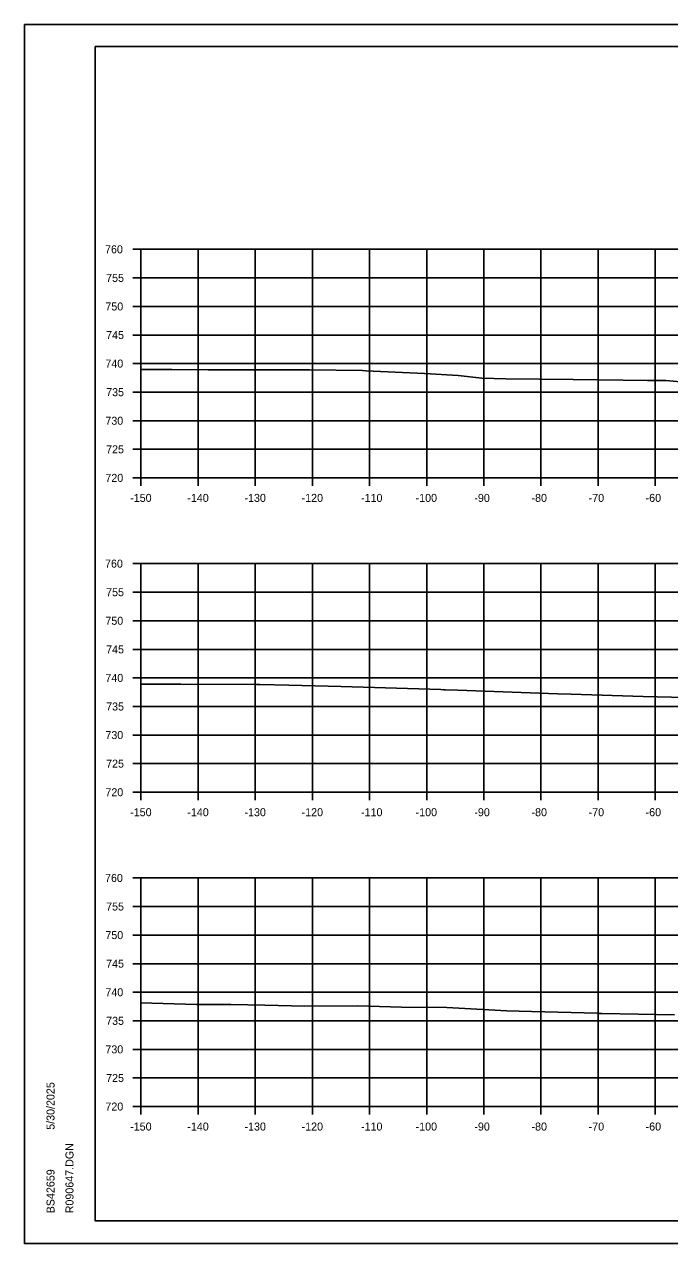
# Model space of a CAD drawing. Extents: x 1202951 to 1376887, y 378065 to 728038.
# Drawn here: x 1369946.3 to 1370059.2, y 380898.2 to 381111.6 of the extents above; entities that cross this region are included whole.
import ezdxf

# ---------------------------------------------------------------- set-up
doc = ezdxf.new("R2010")
doc.units = 0
for name, color, linetype in [('R_Axis', 7, 'Continuous'), ('R_Axis Annot', 7, 'Continuous'), ('R_Exist Surface', 7, 'Continuous'), ('R_Grid', 7, 'Continuous'), ('R_No Plot', 7, 'Continuous')]:
    doc.layers.add(name, color=color, linetype=linetype)

msp = doc.modelspace()

# ---------------------------------------------------------------- linework, layer by layer
at = {"layer": 'R_Axis'}
for p, q in [((1369965.3, 381072.2), (1369966.7, 381072.2)), ((1369966.7, 381032.2), (1369966.7, 381072.2)), ((1369965.3, 381067.2), (1369966.7, 381067.2)), ((1369965.3, 381062.2), (1369966.7, 381062.2)), ((1369965.3, 381057.2), (1369966.7, 381057.2)), ((1369965.3, 381052.2), (1369966.7, 381052.2)), ((1369965.3, 381047.2), (1369966.7, 381047.2)), ((1369965.3, 381042.2), (1369966.7, 381042.2)), ((1369965.3, 381037.2), (1369966.7, 381037.2)), ((1369965.3, 381032.2), (1369966.7, 381032.2)), ((1369966.7, 381032.2), (1370266.7, 381032.2)), ((1369966.7, 381030.8), (1369966.7, 381032.2)), ((1369976.7, 381030.8), (1369976.7, 381032.2)), ((1369986.7, 381030.8), (1369986.7, 381032.2)), ((1369996.7, 381030.8), (1369996.7, 381032.2)), ((1370006.7, 381030.8), (1370006.7, 381032.2)), ((1370016.7, 381030.8), (1370016.7, 381032.2)), ((1370026.7, 381030.8), (1370026.7, 381032.2)), ((1370036.7, 381030.8), (1370036.7, 381032.2)), ((1370046.7, 381030.8), (1370046.7, 381032.2)), ((1370056.7, 381030.8), (1370056.7, 381032.2)), ((1369965.3, 381017.2), (1369966.7, 381017.2)), ((1369966.7, 380977.2), (1369966.7, 381017.2)), ((1369965.3, 381012.2), (1369966.7, 381012.2)), ((1369965.3, 381007.2), (1369966.7, 381007.2)), ((1369965.3, 381002.2), (1369966.7, 381002.2)), ((1369965.3, 380997.2), (1369966.7, 380997.2)), ((1369965.3, 380992.2), (1369966.7, 380992.2)), ((1369965.3, 380987.2), (1369966.7, 380987.2)), ((1369965.3, 380982.2), (1369966.7, 380982.2)), ((1369965.3, 380977.2), (1369966.7, 380977.2)), ((1369966.7, 380977.2), (1370266.7, 380977.2)), ((1369966.7, 380975.8), (1369966.7, 380977.2)), ((1369976.7, 380975.8), (1369976.7, 380977.2)), ((1369986.7, 380975.8), (1369986.7, 380977.2)), ((1369996.7, 380975.8), (1369996.7, 380977.2)), ((1370006.7, 380975.8), (1370006.7, 380977.2)), ((1370016.7, 380975.8), (1370016.7, 380977.2)), ((1370026.7, 380975.8), (1370026.7, 380977.2)), ((1370036.7, 380975.8), (1370036.7, 380977.2)), ((1370046.7, 380975.8), (1370046.7, 380977.2)), ((1370056.7, 380975.8), (1370056.7, 380977.2)), ((1369965.3, 380962.2), (1369966.7, 380962.2)), ((1369966.7, 380922.2), (1369966.7, 380962.2)), ((1369965.3, 380957.2), (1369966.7, 380957.2)), ((1369965.3, 380952.2), (1369966.7, 380952.2)), ((1369965.3, 380947.2), (1369966.7, 380947.2)), ((1369965.3, 380942.2), (1369966.7, 380942.2)), ((1369965.3, 380937.2), (1369966.7, 380937.2)), ((1369965.3, 380932.2), (1369966.7, 380932.2)), ((1369965.3, 380927.2), (1369966.7, 380927.2)), ((1369965.3, 380922.2), (1369966.7, 380922.2)), ((1369966.7, 380922.2), (1370266.7, 380922.2)), ((1369966.7, 380920.8), (1369966.7, 380922.2)), ((1369976.7, 380920.8), (1369976.7, 380922.2)), ((1369986.7, 380920.8), (1369986.7, 380922.2)), ((1369996.7, 380920.8), (1369996.7, 380922.2)), ((1370006.7, 380920.8), (1370006.7, 380922.2)), ((1370016.7, 380920.8), (1370016.7, 380922.2)), ((1370026.7, 380920.8), (1370026.7, 380922.2)), ((1370036.7, 380920.8), (1370036.7, 380922.2)), ((1370046.7, 380920.8), (1370046.7, 380922.2)), ((1370056.7, 380920.8), (1370056.7, 380922.2))]:
    msp.add_line(p, q, dxfattribs=at)
at = {"layer": 'R_Exist Surface'}
for points in [[(1369966.7, 381051.18), (1369972.12, 381051.19), (1369978.44, 381051.09), (1369986.16, 381051.12), (1369996.2, 381051.13), (1370005.48, 381051), (1370006.05, 381050.91), (1370016.32, 381050.48), (1370022.18, 381050.09), (1370026.33, 381049.64), (1370030.57, 381049.56), (1370042.33, 381049.41), (1370055.36, 381049.25), (1370058.54, 381049.22), (1370063.07, 381048.83)], [(1369966.7, 380996.11), (1369970.67, 380996.12), (1369973.5, 380996.11), (1369973.67, 380996.11), (1369986.94, 380996.07), (1369987.47, 380996.05), (1369992.56, 380995.95), (1370001.74, 380995.67), (1370019.18, 380995.16), (1370019.69, 380995.14), (1370019.94, 380995.11), (1370022.14, 380995.07), (1370039.6, 380994.43), (1370041.99, 380994.37), (1370054.57, 380993.93), (1370061.99, 380993.79)], [(1369966.7, 380940.37), (1369976.39, 380940.08), (1369982.41, 380940.06), (1369988.37, 380939.92), (1369995.38, 380939.78), (1370004.58, 380939.83), (1370012.31, 380939.59), (1370020.25, 380939.52), (1370030.71, 380938.96), (1370035.05, 380938.81), (1370046.59, 380938.51), (1370046.82, 380938.5), (1370047.32, 380938.49), (1370060.06, 380938.23)]]:
    msp.add_lwpolyline(points, dxfattribs=at)
at = {"layer": 'R_Grid'}
for p, q in [((1369966.7, 381072.2), (1370266.7, 381072.2)), ((1369966.7, 381032.2), (1369966.7, 381072.2)), ((1369976.7, 381032.2), (1369976.7, 381072.2)), ((1369986.7, 381032.2), (1369986.7, 381072.2)), ((1369996.7, 381032.2), (1369996.7, 381072.2)), ((1370006.7, 381032.2), (1370006.7, 381072.2)), ((1370016.7, 381032.2), (1370016.7, 381072.2)), ((1370026.7, 381032.2), (1370026.7, 381072.2)), ((1370036.7, 381032.2), (1370036.7, 381072.2)), ((1370046.7, 381032.2), (1370046.7, 381072.2)), ((1370056.7, 381032.2), (1370056.7, 381072.2)), ((1369966.7, 381067.2), (1370266.7, 381067.2)), ((1369966.7, 381062.2), (1370266.7, 381062.2)), ((1369966.7, 381057.2), (1370266.7, 381057.2)), ((1369966.7, 381052.2), (1370266.7, 381052.2)), ((1369966.7, 381047.2), (1370266.7, 381047.2)), ((1369966.7, 381042.2), (1370266.7, 381042.2)), ((1369966.7, 381037.2), (1370266.7, 381037.2)), ((1369966.7, 381032.2), (1370266.7, 381032.2)), ((1369966.7, 381017.2), (1370266.7, 381017.2)), ((1369966.7, 380977.2), (1369966.7, 381017.2)), ((1369976.7, 380977.2), (1369976.7, 381017.2)), ((1369986.7, 380977.2), (1369986.7, 381017.2)), ((1369996.7, 380977.2), (1369996.7, 381017.2)), ((1370006.7, 380977.2), (1370006.7, 381017.2)), ((1370016.7, 380977.2), (1370016.7, 381017.2)), ((1370026.7, 380977.2), (1370026.7, 381017.2)), ((1370036.7, 380977.2), (1370036.7, 381017.2)), ((1370046.7, 380977.2), (1370046.7, 381017.2)), ((1370056.7, 380977.2), (1370056.7, 381017.2)), ((1369966.7, 381012.2), (1370266.7, 381012.2)), ((1369966.7, 381007.2), (1370266.7, 381007.2)), ((1369966.7, 381002.2), (1370266.7, 381002.2)), ((1369966.7, 380997.2), (1370266.7, 380997.2)), ((1369966.7, 380992.2), (1370266.7, 380992.2)), ((1369966.7, 380987.2), (1370266.7, 380987.2)), ((1369966.7, 380982.2), (1370266.7, 380982.2)), ((1369966.7, 380977.2), (1370266.7, 380977.2)), ((1369966.7, 380962.2), (1370266.7, 380962.2)), ((1369966.7, 380922.2), (1369966.7, 380962.2)), ((1369976.7, 380922.2), (1369976.7, 380962.2)), ((1369986.7, 380922.2), (1369986.7, 380962.2)), ((1369996.7, 380922.2), (1369996.7, 380962.2)), ((1370006.7, 380922.2), (1370006.7, 380962.2)), ((1370016.7, 380922.2), (1370016.7, 380962.2)), ((1370026.7, 380922.2), (1370026.7, 380962.2)), ((1370036.7, 380922.2), (1370036.7, 380962.2)), ((1370046.7, 380922.2), (1370046.7, 380962.2)), ((1370056.7, 380922.2), (1370056.7, 380962.2)), ((1369966.7, 380957.2), (1370266.7, 380957.2)), ((1369966.7, 380952.2), (1370266.7, 380952.2)), ((1369966.7, 380947.2), (1370266.7, 380947.2)), ((1369966.7, 380942.2), (1370266.7, 380942.2)), ((1369966.7, 380937.2), (1370266.7, 380937.2)), ((1369966.7, 380932.2), (1370266.7, 380932.2)), ((1369966.7, 380927.2), (1370266.7, 380927.2)), ((1369966.7, 380922.2), (1370266.7, 380922.2))]:
    msp.add_line(p, q, dxfattribs=at)
at = {"layer": 'R_No Plot'}
for p, q in [((1369946.3, 381111.55), (1370279.63, 381111.55)), ((1369958.7, 381107.66), (1370274.88, 381107.66)), ((1369958.7, 380902.2), (1369958.7, 381107.66)), ((1369958.7, 380902.2), (1369958.7, 380902.2)), ((1370274.88, 380902.2), (1369958.7, 380902.2)), ((1369946.3, 380898.22), (1370279.63, 380898.22))]:
    msp.add_line(p, q, dxfattribs=at)
for points in [[(1369946.29, 381111.55), (1370279.63, 381111.55), (1370279.63, 380898.22), (1369946.29, 380898.22)], [(1370192.62, 381107.66), (1370212.24, 381107.66), (1370212.24, 381097.78), (1370228.35, 381097.78), (1370251.55, 381097.78), (1370251.55, 381073.45), (1370274.88, 381073.45), (1370274.88, 380902.2), (1369958.7, 380902.2), (1369958.7, 381107.66)]]:
    msp.add_lwpolyline(points, close=True, dxfattribs=at)

# ---------------------------------------------------------------- texts
at = {"layer": 'R_Axis Annot'}
for s, p in [('760', (1369960.41, 381071.5)), ('755', (1369960.6, 381066.5)), ('750', (1369960.47, 381061.5)), ('745', (1369960.6, 381056.5)), ('740', (1369960.47, 381051.5)), ('735', (1369960.6, 381046.5)), ('730', (1369960.47, 381041.5)), ('725', (1369960.6, 381036.5)), ('720', (1369960.47, 381031.5)), ('-150', (1369964.81, 381028)), ('-140', (1369974.81, 381028)), ('-130', (1369984.81, 381028)), ('-120', (1369994.81, 381028)), ('-110', (1370005.21, 381028)), ('-100', (1370014.76, 381028)), ('-90', (1370025.04, 381028)), ('-80', (1370035.04, 381028)), ('-70', (1370045.04, 381028)), ('-60', (1370055.01, 381028)), ('760', (1369960.41, 381016.5)), ('755', (1369960.6, 381011.5)), ('750', (1369960.47, 381006.5)), ('745', (1369960.6, 381001.5)), ('740', (1369960.47, 380996.5)), ('735', (1369960.6, 380991.5)), ('730', (1369960.47, 380986.5)), ('725', (1369960.6, 380981.5)), ('720', (1369960.47, 380976.5)), ('-150', (1369964.81, 380973)), ('-140', (1369974.81, 380973)), ('-130', (1369984.81, 380973)), ('-120', (1369994.81, 380973)), ('-110', (1370005.21, 380973)), ('-100', (1370014.76, 380973)), ('-90', (1370025.04, 380973)), ('-80', (1370035.04, 380973)), ('-70', (1370045.04, 380973)), ('-60', (1370055.01, 380973)), ('760', (1369960.41, 380961.5)), ('755', (1369960.6, 380956.5)), ('750', (1369960.47, 380951.5)), ('745', (1369960.6, 380946.5)), ('740', (1369960.47, 380941.5)), ('735', (1369960.6, 380936.5)), ('730', (1369960.47, 380931.5)), ('725', (1369960.6, 380926.5)), ('720', (1369960.47, 380921.5)), ('-150', (1369964.81, 380918)), ('-140', (1369974.81, 380918)), ('-130', (1369984.81, 380918)), ('-120', (1369994.81, 380918)), ('-110', (1370005.21, 380918)), ('-100', (1370014.76, 380918)), ('-90', (1370025.04, 380918)), ('-80', (1370035.04, 380918)), ('-70', (1370045.04, 380918)), ('-60', (1370055.01, 380918))]:
    msp.add_text(s, height=1.4, dxfattribs=at).set_placement(p)
at = {"layer": 'R_No Plot'}
for s, p in [('5/30/2025', (1369951.57, 380918.13)), ('R090647.DGN', (1369954.89, 380903.52)), ('BS42659', (1369951.57, 380903.52))]:
    msp.add_text(s, height=1.4, rotation=90, dxfattribs=at).set_placement(p)

doc.saveas('drawing.dxf')
